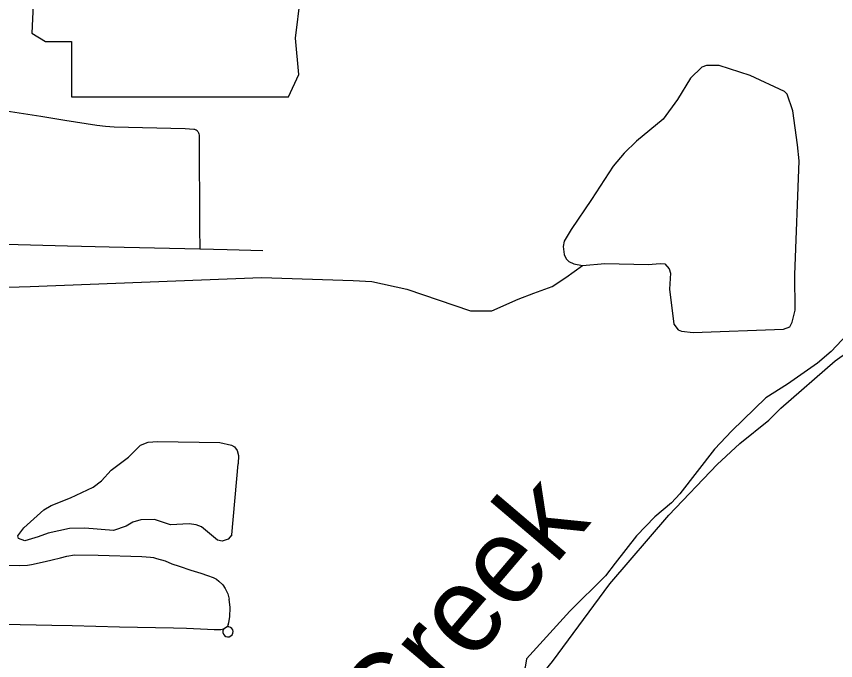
# Model space of a CAD drawing. Extents: x -19 to 366, y -4 to 359.
# Drawn here: x 150.28 to 151.042, y 188.183 to 188.782 of the extents above; entities that cross this region are included whole.
import ezdxf

# ---------------------------------------------------------------- set-up
doc = ezdxf.new("R2010")
doc.units = 0
for name, color, linetype in [('R_Fin Surface Annot', 7, 'Continuous'), ('R_Striping', 7, 'Continuous'), ('R_Temp Easement', 7, 'Continuous'), ('Sheet Fence', 7, 'Continuous')]:
    doc.layers.add(name, color=color, linetype=linetype)

msp = doc.modelspace()

# ---------------------------------------------------------------- linework, layer by layer
at = {"layer": 'R_Fin Surface Annot'}
for p, q in [((150.30066, 188.91222), (150.29425, 188.76643)), ((150.53937, 188.76162), (150.54418, 188.80007)), ((150.29425, 188.76643), (150.30707, 188.75842)), ((150.30707, 188.75842), (150.3311, 188.75842)), ((150.3311, 188.75842), (150.3311, 188.70715)), ((150.54258, 188.72798), (150.53937, 188.76162)), ((150.53296, 188.70715), (150.54258, 188.72798)), ((150.3311, 188.70715), (150.53296, 188.70715))]:
    msp.add_line(p, q, dxfattribs=at)
at = {"layer": 'R_Striping'}
for points in [[(150.44786, 188.6756), (150.44692, 188.67623), (150.44589, 188.67665), (150.44477, 188.67683), (150.43697, 188.67726), (150.37077, 188.67904), (150.36277, 188.67958), (150.35481, 188.68042), (150.3249, 188.68502), (150.30258, 188.68882), (150.25803, 188.69573)], [(150.44786, 188.6756), (150.44862, 188.67479), (150.44922, 188.67382), (150.44958, 188.67276), (150.44971, 188.67164), (150.45004, 188.58527), (150.45046, 188.56569)], [(150.45046, 188.56569), (150.40819, 188.5665), (150.36605, 188.56756), (150.32738, 188.56822), (150.25844, 188.57033)], [(150.50911, 188.56406), (150.47575, 188.56499), (150.45046, 188.56569)], [(150.26606, 188.27187), (150.28267, 188.27157), (150.29032, 188.27177), (150.29392, 188.27242), (150.30658, 188.2752), (150.31314, 188.27691), (150.32097, 188.27863), (150.32694, 188.28027), (150.33394, 188.28133), (150.35593, 188.28104), (150.39665, 188.27995), (150.40453, 188.27939), (150.40731, 188.27889), (150.4102, 188.27817), (150.41809, 188.27578), (150.42451, 188.27322), (150.4313, 188.27106), (150.442, 188.26724), (150.4513, 188.26428), (150.45766, 188.26227), (150.46293, 188.26031), (150.46594, 188.25881), (150.46828, 188.25712), (150.47185, 188.25353), (150.47411, 188.25007), (150.47643, 188.24532), (150.47774, 188.24017)], [(150.47689, 188.21632), (150.47757, 188.21844), (150.47827, 188.22397), (150.47864, 188.23258), (150.47774, 188.24017)], [(150.46385, 188.21184), (150.45768, 188.21204), (150.43811, 188.21297), (150.42606, 188.21343), (150.37564, 188.2142), (150.33181, 188.21559), (150.31274, 188.2158), (150.2688, 188.21678), (150.25797, 188.21761)], [(150.47689, 188.21632), (150.47588, 188.21453), (150.47252, 188.21233), (150.46985, 188.21168), (150.46695, 188.21168), (150.46385, 188.21184)]]:
    msp.add_lwpolyline(points, dxfattribs=at)
msp.add_arc((150.47661, 188.20995), 0.00473, 149.8398, 98.23635, dxfattribs=at)
at = {"layer": 'R_Temp Easement'}
for points in [[(151.00776, 188.64765), (151.00614, 188.66263), (151.00174, 188.69427), (150.99652, 188.70956), (150.99401, 188.71217), (150.96226, 188.72691), (150.93347, 188.73621), (150.92153, 188.73615), (150.9172, 188.73473), (150.90678, 188.72445), (150.89446, 188.70463), (150.88117, 188.6865), (150.85636, 188.66585), (150.84501, 188.65479), (150.83482, 188.6428), (150.81476, 188.6116), (150.79577, 188.58385), (150.78935, 188.57289), (150.7883, 188.56793), (150.7892, 188.56073), (150.79118, 188.55659), (150.79369, 188.55417), (150.79828, 188.55198), (150.80627, 188.55044), (150.82708, 188.55219), (150.86746, 188.5513), (150.87844, 188.55229), (150.88281, 188.5518), (150.88688, 188.54714), (150.88809, 188.54336), (150.88724, 188.52833), (150.89128, 188.49573), (150.89517, 188.49049), (150.89822, 188.48922), (150.90924, 188.48812), (150.99314, 188.49116), (150.99897, 188.49337), (151.00135, 188.49778), (151.00398, 188.50886), (151.00354, 188.54172)], [(151.00354, 188.54172), (151.00776, 188.64765)], [(151.16449, 188.58499), (151.16311, 188.58418), (151.09612, 188.52811), (151.07262, 188.50769), (151.03749, 188.47031), (151.0248, 188.4596), (150.99693, 188.44004), (150.9767, 188.42728), (150.94505, 188.39681), (150.92888, 188.37957), (150.89667, 188.33808), (150.88887, 188.32975), (150.87338, 188.31671), (150.85646, 188.29908), (150.83665, 188.2736)], [(150.83665, 188.2736), (150.82778, 188.26183), (150.79446, 188.22924), (150.75435, 188.18473), (150.75297, 188.17711), (150.74361, 188.15032), (150.75617, 188.15761), (150.76196, 188.16209), (150.77827, 188.18237), (150.8317, 188.2545), (150.88643, 188.3183), (150.9316, 188.36538), (150.95247, 188.3848), (150.97954, 188.40663), (150.99071, 188.41788), (151.04106, 188.46183), (151.06462, 188.47865), (151.09031, 188.50387), (151.10432, 188.51498), (151.12783, 188.53446), (151.15855, 188.56453), (151.16698, 188.5692)], [(150.26188, 188.53003), (150.29273, 188.53094), (150.50782, 188.53911), (150.59313, 188.53639), (150.61037, 188.53548), (150.64304, 188.52822), (150.70203, 188.50824), (150.72191, 188.50824), (150.74641, 188.51914), (150.76093, 188.52458), (150.77817, 188.53094), (150.79088, 188.53911), (150.80627, 188.55044)], [(150.48017, 188.30018), (150.47684, 188.29594), (150.47118, 188.2943), (150.46681, 188.29516), (150.45217, 188.3074), (150.4472, 188.30939), (150.44055, 188.31021), (150.42313, 188.30947), (150.40844, 188.3143), (150.39575, 188.31405), (150.38821, 188.3118), (150.38184, 188.30825), (150.37017, 188.30421), (150.34359, 188.30633), (150.32919, 188.30604), (150.30957, 188.30146), (150.30016, 188.29823), (150.28791, 188.29437), (150.282, 188.29653), (150.28138, 188.29917), (150.28673, 188.3065), (150.30536, 188.32342), (150.3123, 188.32736), (150.33035, 188.33438), (150.35139, 188.34431), (150.35904, 188.35035), (150.36795, 188.36022), (150.38421, 188.37215), (150.39537, 188.3834), (150.40233, 188.3862), (150.41103, 188.38694), (150.46904, 188.38585), (150.47989, 188.38341), (150.48258, 188.38175), (150.4853, 188.37839), (150.48633, 188.37385), (150.4861, 188.36605)], [(150.48017, 188.30018), (150.4861, 188.36605)]]:
    msp.add_lwpolyline(points, dxfattribs=at)
at = {"layer": 'Sheet Fence'}
for points in [[(154.11585, 1.87092), (153.9063, 10.48743), (153.69602, 19.10409), (153.48501, 27.72087), (153.27327, 36.3378), (153.0608, 44.95486), (152.84759, 53.57206), (152.63366, 62.1894), (152.419, 70.80688), (152.20362, 79.42449), (151.98751, 88.04225), (151.77068, 96.66014), (151.55312, 105.27817), (151.33484, 113.89634), (151.11584, 122.51465), (150.89612, 131.13311), (150.67568, 139.7517), (150.45452, 148.37043), (150.23264, 156.98931), (150.01005, 165.60832), (149.78674, 174.22748), (149.56272, 182.84677), (149.33799, 191.46621), (149.11254, 200.0858), (148.88638, 208.70552), (148.65952, 217.32539), (148.43194, 225.9454), (148.20366, 234.56555), (147.97466, 243.18584), (147.74497, 251.80628), (147.51457, 260.42687), (147.28346, 269.04759), (147.05165, 277.66846), (146.81914, 286.28948), (146.58593, 294.91064), (146.35202, 303.53194), (146.11742, 312.15339), (145.88211, 320.77499), (145.64611, 329.39673), (145.40941, 338.01861), (145.17202, 346.64065)], [(0, 180.89994), (7.12284, 180.90436), (14.24566, 180.9176), (21.36847, 180.93968), (28.49124, 180.97058), (35.61397, 181.01031), (42.73664, 181.05888), (49.85925, 181.11627), (56.98178, 181.18249), (64.10422, 181.25754), (71.22656, 181.34142), (78.3488, 181.43413), (85.47091, 181.53567), (92.5929, 181.64603), (99.71474, 181.76523), (106.83643, 181.89325), (113.95795, 182.0301), (121.0793, 182.17578), (128.20046, 182.33029), (135.32143, 182.49362), (142.44218, 182.66579), (149.56272, 182.84677), (156.68303, 183.03659), (163.8031, 183.23523), (170.92291, 183.4427), (178.04247, 183.65899), (185.16175, 183.88411), (192.28074, 184.11805), (199.39944, 184.36082), (206.51784, 184.61242), (213.63591, 184.87283), (220.75366, 185.14207), (227.87107, 185.42014), (234.98813, 185.70702), (242.10483, 186.00273), (249.22115, 186.30726), (256.33709, 186.62061), (263.45264, 186.94279), (270.56779, 187.27378), (277.68251, 187.61359), (284.79682, 187.96222), (291.91068, 188.31967), (299.02409, 188.68594), (306.13705, 189.06103), (313.24954, 189.44494), (320.36154, 189.83766), (327.47305, 190.23919), (334.58406, 190.64954), (341.69455, 191.06871)]]:
    msp.add_spline(points, degree=3, dxfattribs=at)

# ---------------------------------------------------------------- texts
at = {"layer": 'R_Temp Easement'}
msp.add_text('Creek', height=0.08, rotation=49.63669, dxfattribs=at).set_placement((150.63001, 188.09417))

doc.saveas('drawing.dxf')
